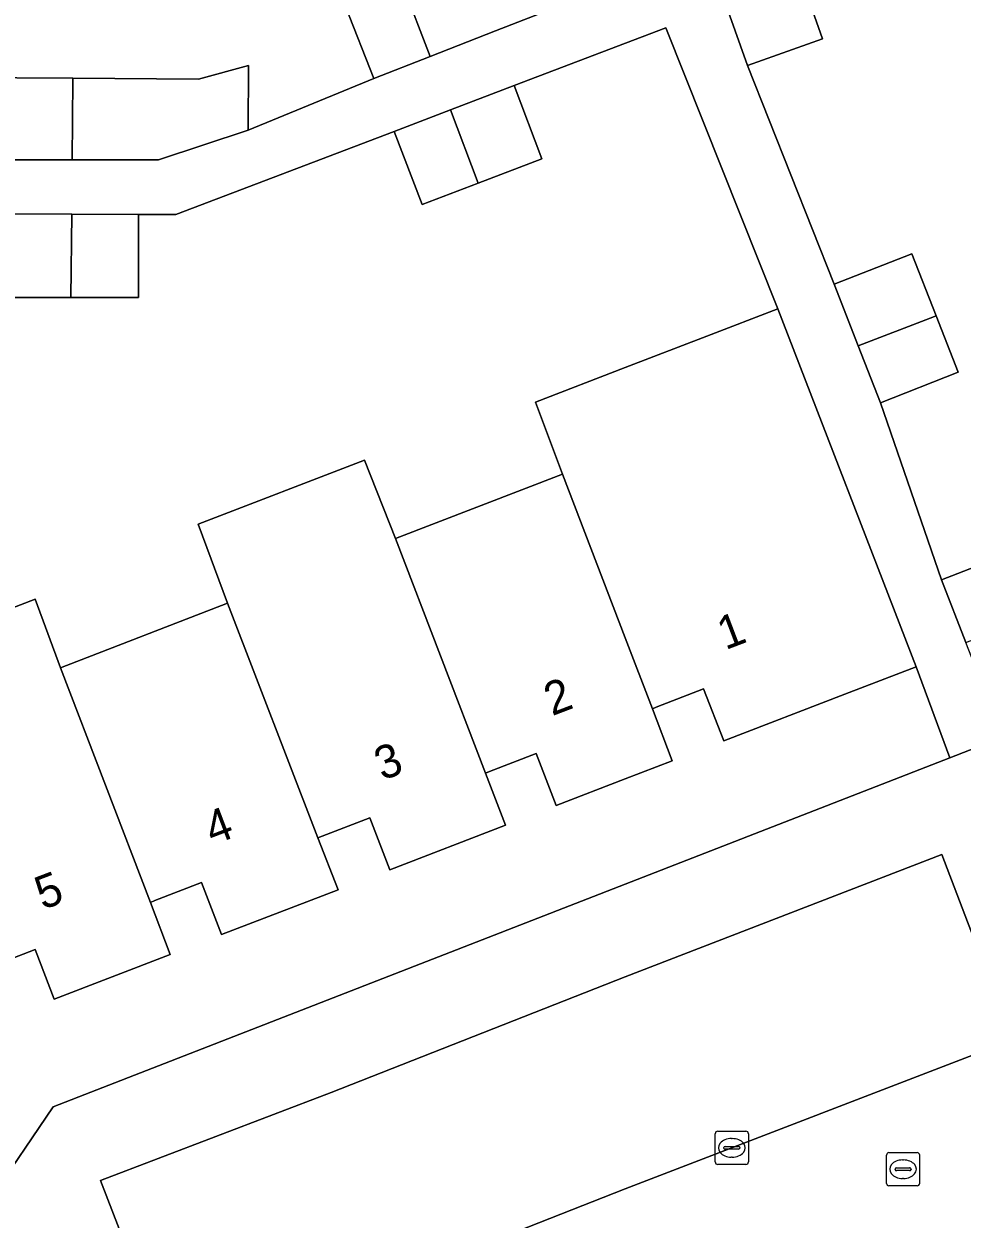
# Model space of a CAD drawing. Extents: x 159262 to 160143, y 383399 to 384319.
# Drawn here: x 159481.87 to 159510.15, y 383568.99 to 383605.01 of the extents above; entities that cross this region are included whole.
import ezdxf

# ---------------------------------------------------------------- set-up
doc = ezdxf.new("R2010")
doc.units = 0
for name, color, linetype in [('IMGEO_Erf', 7, 'Continuous'), ('IMGEO_Kolk', 7, 'Continuous'), ('IMGEO_Pand', 7, 'Continuous'), ('IMGEO_Pand_nummerreeks', 7, 'Continuous'), ('IMGEO_Parkeervlak_open', 7, 'Continuous'), ('IMGEO_Rijbaan_lokaal_open', 7, 'Continuous'), ('IMGEO_Rioolput', 7, 'Continuous'), ('IMGEO_Voetpad_open', 7, 'Continuous')]:
    doc.layers.add(name, color=color, linetype=linetype)

msp = doc.modelspace()

# ---------------------------------------------------------------- linework, layer by layer
at = {"layer": 'IMGEO_Erf'}
for points in [[(159505.352, 383606.25), (159505.951, 383604.56), (159503.682, 383603.756), (159506.296, 383597.163), (159508.636, 383598.082), (159509.371, 383596.209), (159510.038, 383594.511), (159507.698, 383593.592), (159509.536, 383588.254), (159511.866, 383589.161), (159512.604, 383587.264), (159513.28, 383585.527), (159514.38, 383585.955), (159516.321, 383580.97), (159512.891, 383579.635), (159512.992, 383579.411), (159516.411, 383580.74), (159523.92, 383583.66), (159535.073, 383587.996), (159535.827, 383589.588), (159522.528, 383624.356)], [(159455.929, 383614.864), (159455.751, 383601.018), (159455.952, 383601.014), (159455.984, 383604.694), (159460.984, 383604.651), (159460.974, 383603.472), (159462.699, 383603.457), (159464.732, 383603.44), (159464.711, 383600.939), (159464.925, 383600.903), (159464.925, 383603.515), (159467.217, 383603.515), (159472.561, 383603.515), (159478.275, 383603.407), (159483.351, 383603.37), (159487.132, 383603.343), (159488.647, 383603.752), (159488.632, 383601.807), (159492.416, 383603.361), (159491.568, 383605.532)], [(159477.204, 383585.743), (159482.209, 383587.672), (159482.971, 383585.605), (159488.014, 383587.549), (159487.123, 383589.932), (159492.135, 383591.864), (159493.069, 383589.498), (159498.112, 383591.442), (159497.29, 383593.606), (159500, 383594.651), (159502.464, 383595.601), (159504.603, 383596.426), (159501.226, 383604.893), (159496.65, 383603.149), (159497.49, 383600.943), (159495.568, 383600.211), (159493.873, 383599.565), (159493.032, 383601.771), (159486.45, 383599.265), (159485.323, 383599.27), (159485.323, 383596.761), (159484.602, 383596.761), (159483.289, 383596.761), (159478.9, 383596.761)], [(159480.868, 383569.607), (159482.758, 383572.378), (159500, 383579.084), (159509.784, 383582.889), (159508.765, 383585.635), (159506.624, 383584.81), (159502.967, 383583.401), (159502.363, 383584.969), (159500.935, 383584.419), (159500.817, 383584.374), (159501.418, 383582.804), (159500, 383582.257), (159497.92, 383581.455), (159497.316, 383583.023), (159495.907, 383582.48), (159495.788, 383582.434), (159496.391, 383580.866), (159492.9, 383579.52), (159492.296, 383581.088), (159490.868, 383580.537), (159490.737, 383580.486), (159491.341, 383578.918), (159487.833, 383577.566), (159487.229, 383579.134), (159485.82, 383578.591), (159485.684, 383578.538), (159486.286, 383576.97), (159482.785, 383575.62), (159482.21, 383577.113), (159480.675, 383576.522)]]:
    msp.add_lwpolyline(points, dxfattribs=at)
at = {"layer": 'IMGEO_Kolk'}
for p, q in [((159502.712, 383570.714), (159502.712, 383571.566)), ((159502.787, 383571.64), (159503.639, 383571.64)), ((159503.2, 383571.42), (159503.225, 383571.42)), ((159503.713, 383571.566), (159503.713, 383570.714)), ((159502.971, 383571.134), (159502.971, 383571.146)), ((159503.409, 383571.097), (159503.011, 383571.097)), ((159503.014, 383571.183), (159503.412, 383571.183)), ((159503.455, 383571.146), (159503.455, 383571.134)), ((159503.639, 383570.64), (159502.787, 383570.64)), ((159503.223, 383570.86), (159503.198, 383570.86))]:
    msp.add_line(p, q, dxfattribs=at)
for points in [[(159502.712, 383570.714), (159502.712, 383571.566)], [(159502.787, 383571.64), (159503.639, 383571.64)], [(159503.713, 383571.566), (159503.713, 383570.714)], [(159503.639, 383570.64), (159502.787, 383570.64)]]:
    msp.add_lwpolyline(points, dxfattribs=at)
for centre, radius, start, end in [((159502.789, 383571.564), 0.0765, 91.552, 178.448), ((159502.789, 383571.564), 0.0765, 91.552, 178.448), ((159503.637, 383571.564), 0.0765, 1.552, 88.448), ((159503.637, 383571.564), 0.0765, 1.552, 88.448), ((159503.011, 383571.143), 0.0403, 85.8775, 175.7526), ((159503.008, 383571.133), 0.0366, 178.938, 274.7102), ((159503.412, 383571.14), 0.043, 264.8664, 352.4533), ((159503.416, 383571.145), 0.0386, 1.7309, 96.639), ((159502.789, 383570.716), 0.0765, 181.552, 268.448), ((159502.789, 383570.716), 0.0765, 181.552, 268.448), ((159503.637, 383570.716), 0.0765, 271.552, 358.448), ((159503.637, 383570.716), 0.0765, 271.552, 358.448)]:
    msp.add_arc(centre, radius, start, end, dxfattribs=at)
for centre, major_axis, ratio, start_param, end_param in [((159503.199, 383571.14), (-0.387, 0.002), 0.722429, 4.712389, 7.853982), ((159503.224, 383571.14), (-0.39, 0.002), 0.717154, 1.570796, 4.712389)]:
    msp.add_ellipse(centre, major_axis=major_axis, ratio=ratio, start_param=start_param, end_param=end_param, dxfattribs=at)
at = {"layer": 'IMGEO_Pand'}
for points in [[(159500.618, 383606.567), (159500.646, 383609.267), (159494.355, 383609.332), (159494.321, 383606.608), (159493.282, 383606.202), (159494.114, 383604.024), (159496.091, 383604.797)], [(159493.282, 383606.202), (159491.568, 383605.532), (159492.416, 383603.361), (159494.114, 383604.024)], [(159503.103, 383605.392), (159503.682, 383603.756), (159505.951, 383604.56), (159505.352, 383606.25)], [(159483.351, 383603.37), (159483.35, 383603.32), (159483.328, 383600.91), (159485.926, 383600.91), (159488.632, 383601.807), (159488.647, 383603.752), (159487.132, 383603.343)], [(159483.351, 383603.37), (159478.275, 383603.407), (159478.275, 383600.91), (159483.328, 383600.91), (159483.35, 383603.32)], [(159494.729, 383602.417), (159495.568, 383600.211), (159497.49, 383600.943), (159496.65, 383603.149)], [(159494.729, 383602.417), (159493.032, 383601.771), (159493.873, 383599.565), (159495.568, 383600.211)], [(159483.319, 383599.278), (159477.978, 383599.3), (159478.9, 383596.761), (159483.289, 383596.761)], [(159485.323, 383599.27), (159483.319, 383599.278), (159483.289, 383596.761), (159484.602, 383596.761), (159485.323, 383596.761)], [(159509.371, 383596.209), (159508.636, 383598.082), (159506.296, 383597.163), (159507.026, 383595.304), (159509.19, 383596.14)], [(159498.112, 383591.442), (159500, 383586.508), (159500.817, 383584.374), (159500.935, 383584.419), (159502.363, 383584.969), (159502.967, 383583.401), (159506.624, 383584.81), (159508.765, 383585.635), (159504.603, 383596.426), (159502.464, 383595.601), (159500, 383594.651), (159497.29, 383593.606)], [(159509.371, 383596.209), (159509.19, 383596.14), (159507.026, 383595.304), (159507.698, 383593.592), (159510.038, 383594.511)], [(159493.069, 383589.498), (159492.135, 383591.864), (159487.123, 383589.932), (159488.014, 383587.549), (159490.737, 383580.486), (159490.868, 383580.537), (159492.296, 383581.088), (159492.9, 383579.52), (159496.391, 383580.866), (159495.788, 383582.434)], [(159500, 383586.508), (159498.112, 383591.442), (159493.069, 383589.498), (159495.788, 383582.434), (159495.907, 383582.48), (159497.316, 383583.023), (159497.92, 383581.455), (159500, 383582.257), (159501.418, 383582.804), (159500.817, 383584.374)], [(159510.271, 383586.366), (159512.604, 383587.264), (159511.866, 383589.161), (159509.536, 383588.254)], [(159482.971, 383585.605), (159482.209, 383587.672), (159477.204, 383585.743), (159477.949, 383583.669), (159480.675, 383576.522), (159482.21, 383577.113), (159482.785, 383575.62), (159486.286, 383576.97), (159485.684, 383578.538)], [(159488.014, 383587.549), (159482.971, 383585.605), (159485.684, 383578.538), (159485.82, 383578.591), (159487.229, 383579.134), (159487.833, 383577.566), (159491.341, 383578.918), (159490.737, 383580.486)]]:
    msp.add_lwpolyline(points, close=True, dxfattribs=at)
at = {"layer": 'IMGEO_Parkeervlak_open'}
msp.add_lwpolyline([(159487.574, 383565.048), (159489.966, 383565.954), (159500, 383569.902), (159511.675, 383574.392), (159509.54, 383579.977), (159500, 383576.298), (159491.132, 383572.812), (159484.177, 383570.154), (159486.256, 383564.773)], dxfattribs=at)
at = {"layer": 'IMGEO_Rijbaan_lokaal_open'}
msp.add_lwpolyline([(159513.981, 383569.878), (159539.603, 383579.714), (159537.779, 383584.462), (159536.862, 383584.072), (159536.716, 383584.016), (159516.852, 383576.397), (159514.023, 383575.279), (159511.675, 383574.392), (159500, 383569.902), (159489.966, 383565.954), (159487.574, 383565.048)], dxfattribs=at)
at = {"layer": 'IMGEO_Rioolput'}
for p, q in [((159507.949, 383570.996), (159508.801, 383570.996)), ((159507.874, 383570.07), (159507.874, 383570.922)), ((159508.362, 383570.776), (159508.387, 383570.776)), ((159508.875, 383570.922), (159508.875, 383570.07)), ((159508.133, 383570.49), (159508.133, 383570.502)), ((159508.571, 383570.453), (159508.173, 383570.453)), ((159508.176, 383570.539), (159508.574, 383570.539)), ((159508.617, 383570.502), (159508.617, 383570.49)), ((159508.801, 383569.996), (159507.949, 383569.996)), ((159508.385, 383570.216), (159508.36, 383570.216))]:
    msp.add_line(p, q, dxfattribs=at)
for points in [[(159507.949, 383570.996), (159508.801, 383570.996)], [(159507.874, 383570.07), (159507.874, 383570.922)], [(159508.875, 383570.922), (159508.875, 383570.07)], [(159508.801, 383569.996), (159507.949, 383569.996)]]:
    msp.add_lwpolyline(points, dxfattribs=at)
for centre, radius, start, end in [((159507.951, 383570.92), 0.0765, 91.552, 178.448), ((159507.951, 383570.92), 0.0765, 91.552, 178.448), ((159508.799, 383570.92), 0.0765, 1.552, 88.448), ((159508.799, 383570.92), 0.0765, 1.552, 88.448), ((159508.173, 383570.499), 0.0403, 85.8775, 175.7526), ((159508.17, 383570.489), 0.0366, 178.938, 274.7102), ((159508.574, 383570.496), 0.043, 264.8664, 352.4533), ((159508.578, 383570.501), 0.0386, 1.7309, 96.639), ((159507.951, 383570.072), 0.0765, 181.552, 268.448), ((159507.951, 383570.072), 0.0765, 181.552, 268.448), ((159508.799, 383570.072), 0.0765, 271.552, 358.448), ((159508.799, 383570.072), 0.0765, 271.552, 358.448)]:
    msp.add_arc(centre, radius, start, end, dxfattribs=at)
for centre, major_axis, ratio, start_param, end_param in [((159508.361, 383570.496), (-0.387, 0.002), 0.722429, 4.712389, 7.853982), ((159508.386, 383570.496), (-0.39, 0.002), 0.717154, 1.570796, 4.712389)]:
    msp.add_ellipse(centre, major_axis=major_axis, ratio=ratio, start_param=start_param, end_param=end_param, dxfattribs=at)
at = {"layer": 'IMGEO_Voetpad_open'}
for points in [[(159500.618, 383606.567), (159496.091, 383604.797), (159494.114, 383604.024), (159492.416, 383603.361), (159488.632, 383601.807), (159485.926, 383600.91), (159483.328, 383600.91), (159478.275, 383600.91)], [(159477.978, 383599.3), (159483.319, 383599.278), (159485.323, 383599.27), (159486.45, 383599.265), (159493.032, 383601.771), (159494.729, 383602.417), (159496.65, 383603.149), (159501.226, 383604.893), (159504.603, 383596.426), (159508.765, 383585.635), (159509.784, 383582.889), (159511.382, 383583.511), (159510.271, 383586.366), (159509.536, 383588.254), (159507.698, 383593.592), (159507.026, 383595.304), (159506.296, 383597.163), (159503.682, 383603.756), (159503.103, 383605.392)], [(159511.382, 383583.511), (159509.784, 383582.889), (159500, 383579.084), (159482.758, 383572.378), (159480.868, 383569.607), (159480.537, 383538.62), (159482.829, 383535.412), (159484.997, 383536.939), (159481.978, 383541.136), (159486.755, 383544.503), (159485.905, 383545.698)], [(159486.256, 383564.773), (159484.177, 383570.154), (159491.132, 383572.812), (159500, 383576.298), (159509.54, 383579.977), (159511.675, 383574.392), (159514.023, 383575.279), (159513.862, 383575.698), (159516.685, 383576.793), (159516.852, 383576.397)]]:
    msp.add_lwpolyline(points, dxfattribs=at)

# ---------------------------------------------------------------- texts
at = {"layer": 'IMGEO_Pand_nummerreeks'}
for s, p in [('1', (159503.018, 383586.134)), ('2', (159497.793, 383584.146)), ('3', (159492.678, 383582.199)), ('4', (159487.561, 383580.252)), ('5', (159482.444, 383578.304))]:
    msp.add_text(s, height=1, rotation=20.8327, dxfattribs=at).set_placement(p)

doc.saveas('drawing.dxf')
